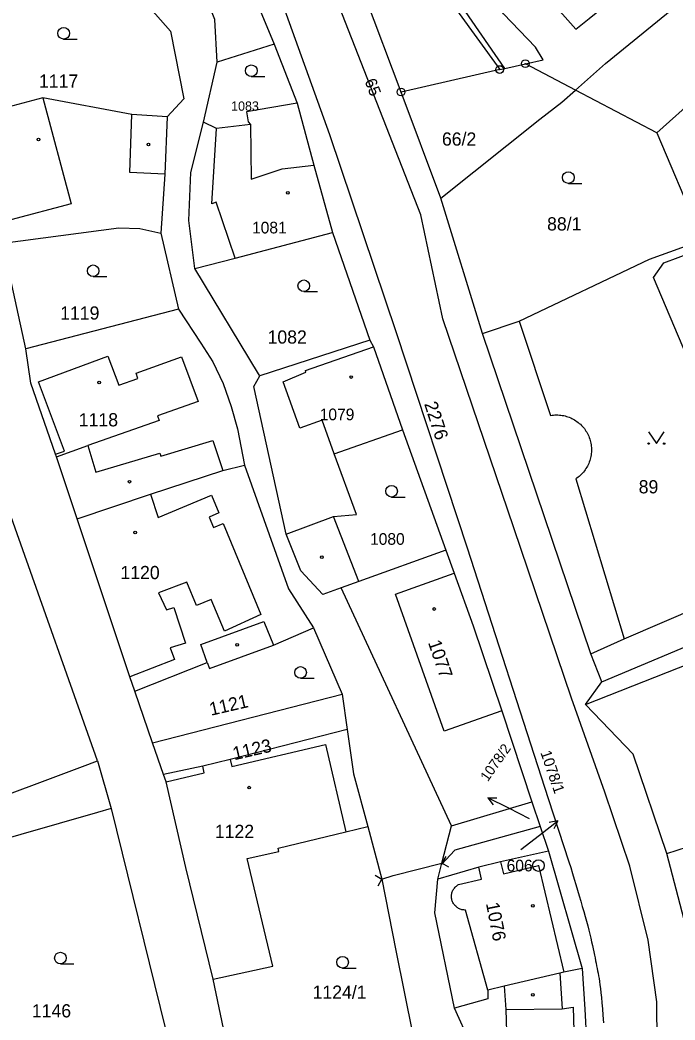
# Model space of a CAD drawing. Extents: x -504988 to -494607, y -1123820 to -1114018.
# Drawn here: x -497599.7 to -497515.3, y -1119616.5 to -1119487.8 of the extents above; entities that cross this region are included whole.
import ezdxf

# ---------------------------------------------------------------- set-up
doc = ezdxf.new("R2010")
doc.units = 0
for name, color, linetype in [('Hranice parcel', 7, 'Continuous'), ('Parcelní čísla', 7, 'Continuous'), ('Pop  PČ popisy', 7, 'Continuous'), ('Vnitřní kresba', 7, 'Continuous'), ('Značky bodu BP', 7, 'Continuous'), ('Značky budov', 7, 'Continuous'), ('Značky kultur', 7, 'Continuous')]:
    doc.layers.add(name, color=color, linetype=linetype)

msp = doc.modelspace()

# ---------------------------------------------------------------- linework, layer by layer
at = {"layer": 'Hranice parcel'}
for p, q in [((-497550.62, -1119497.04), (-497564.6, -1119459.85)), ((-497490.57, -1119478.17), (-497517.69, -1119502.28)), ((-497566.97, -1119490.89), (-497574.28, -1119493.19)), ((-497566.97, -1119490.89), (-497564, -1119498.46)), ((-497576.04, -1119500.9), (-497574.28, -1119493.19)), ((-497534.61, -1119493.4), (-497532.33, -1119492.88)), ((-497528.16, -1119496.79), (-497534.61, -1119493.4)), ((-497537.91, -1119494.15), (-497550.62, -1119497.04)), ((-497545.49, -1119510.68), (-497550.62, -1119497.04)), ((-497517.69, -1119502.28), (-497528.16, -1119496.79)), ((-497517.69, -1119502.28), (-497511.85, -1119516.09)), ((-497540.12, -1119528.12), (-497545.49, -1119510.68)), ((-497581.55, -1119515.22), (-497579.3, -1119524.99)), ((-497559.46, -1119515.14), (-497554.62, -1119528.96)), ((-497598.94, -1119530.08), (-497601.92, -1119516.49)), ((-497579.3, -1119524.99), (-497598.94, -1119530.08)), ((-497526.19, -1119569.35), (-497540.12, -1119528.12)), ((-497554.62, -1119528.96), (-497568.81, -1119533.55)), ((-497550.43, -1119540.5), (-497544.84, -1119556.02)), ((-497544.84, -1119556.02), (-497556.05, -1119560.02)), ((-497556.05, -1119560.02), (-497558.34, -1119560.86)), ((-497544.14, -1119591.46), (-497558.34, -1119560.86)), ((-497561.9, -1119565.98), (-497558.21, -1119574.54)), ((-497582.61, -1119580.78), (-497584.92, -1119574.14)), ((-497582.61, -1119580.78), (-497558.21, -1119574.54)), ((-497558.21, -1119574.54), (-497557.56, -1119579.09)), ((-497581.2, -1119584.87), (-497582.61, -1119580.78)), ((-497589.7, -1119583.12), (-497587.94, -1119589.26)), ((-497587.94, -1119589.26), (-497580.97, -1119617.66)), ((-497544.14, -1119591.46), (-497533.76, -1119588.39)), ((-497533.76, -1119588.39), (-497532.69, -1119591.55)), ((-497516.37, -1119595.02), (-497502.15, -1119590.42)), ((-497532.69, -1119591.55), (-497531.62, -1119594.74)), ((-497531.62, -1119594.74), (-497527.28, -1119609.82)), ((-497545.86, -1119598.35), (-497545.39, -1119596.46)), ((-497568.72, -1119639.92), (-497574.81, -1119611.22)), ((-497539.86, -1119623.39), (-497543.73, -1119614.93))]:
    msp.add_line(p, q, dxfattribs=at)
for points in [[(-497534.22, -1119818.76), (-497527.7, -1119797.51), (-497526.57, -1119794.64), (-497519.56, -1119770.79), (-497516.99, -1119756.52), (-497516.74, -1119750.54), (-497517.29, -1119646.04), (-497517.49, -1119635.34), (-497517.68, -1119614.14), (-497518.78, -1119606.17), (-497521.17, -1119596.67), (-497524.36, -1119587.14), (-497528.66, -1119575.06), (-497536.08, -1119553.14), (-497545.22, -1119526.23), (-497548.05, -1119512.85), (-497563.82, -1119472.59), (-497575.6, -1119448.97), (-497587.45, -1119432.22), (-497598.97, -1119413.96), (-497613.75, -1119397.19), (-497616.09, -1119394)], [(-497564.6, -1119459.85), (-497561.45, -1119460.61), (-497553.96, -1119472.01), (-497537.91, -1119494.15)], [(-497527.65, -1119473.75), (-497527.96, -1119473.32), (-497530.6, -1119475.22), (-497530.21, -1119475.77), (-497533.64, -1119478.61), (-497529.7, -1119483.5), (-497531.53, -1119485.04), (-497528.11, -1119488.96), (-497526.4, -1119487.58), (-497517.76, -1119480.61), (-497525.01, -1119471.64), (-497527.65, -1119473.75)], [(-497528.16, -1119496.79), (-497524.29, -1119493.36), (-497497.24, -1119471.33)], [(-497574.57, -1119473.11), (-497572.99, -1119476.08), (-497569.18, -1119485.53), (-497566.97, -1119490.89)], [(-497574.28, -1119493.19), (-497574.58, -1119487.69), (-497577.21, -1119481.15), (-497585.9, -1119477.5)], [(-497532.33, -1119492.88), (-497533.3, -1119491.28), (-497537.41, -1119486.97), (-497541.59, -1119481.12)], [(-497584.82, -1119484.08), (-497580.33, -1119489.19), (-497578.59, -1119497.9), (-497580.72, -1119500.24)], [(-497537.91, -1119494.15), (-497537.26, -1119494), (-497534.61, -1119493.4)], [(-497580.72, -1119500.24), (-497585.29, -1119499.95), (-497596.77, -1119497.81), (-497604.51, -1119499.84), (-497606.14, -1119500.31)], [(-497545.49, -1119510.68), (-497532.76, -1119500.52), (-497529.91, -1119498.34), (-497528.16, -1119496.79)], [(-497564, -1119498.46), (-497570.52, -1119499.59), (-497570.3, -1119500.87), (-497569.99, -1119501.23), (-497574.37, -1119501.72), (-497576.04, -1119500.9)], [(-497564, -1119498.46), (-497561.83, -1119506.45), (-497559.46, -1119515.14)], [(-497580.72, -1119500.24), (-497581.05, -1119507.61), (-497581.55, -1119515.22)], [(-497577.16, -1119519.77), (-497577.96, -1119513.56), (-497577.68, -1119507.4), (-497576.04, -1119500.9)], [(-497601.92, -1119516.49), (-497586.98, -1119514.54), (-497584.27, -1119514.6), (-497581.55, -1119515.22)], [(-497577.16, -1119519.77), (-497572, -1119518.42), (-497559.46, -1119515.14)], [(-497540.12, -1119528.12), (-497535.42, -1119526.51), (-497518.6, -1119518.54), (-497511.85, -1119516.09)], [(-497526.19, -1119569.35), (-497521.88, -1119567.43), (-497502.02, -1119558.89), (-497518.12, -1119520.9), (-497516.76, -1119519.01), (-497513.1, -1119517.64), (-497510.84, -1119518.49)], [(-497568.81, -1119533.55), (-497568.97, -1119533.3), (-497577.16, -1119519.77)], [(-497579.3, -1119524.99), (-497576.39, -1119529.38), (-497574.86, -1119531.77), (-497573.53, -1119534.54), (-497572.5, -1119537.5), (-497571.66, -1119540.38), (-497570.78, -1119545.06)], [(-497592.35, -1119551.95), (-497595.01, -1119543.98), (-497595.11, -1119543.66), (-497598.31, -1119534.49), (-497598.94, -1119530.08)], [(-497554.62, -1119528.96), (-497554.18, -1119529.85), (-497550.43, -1119540.5)], [(-497558.34, -1119560.86), (-497560.69, -1119561.72), (-497563.53, -1119558.64), (-497565.41, -1119553.93), (-497569.59, -1119534.93), (-497568.81, -1119533.55)], [(-497556.05, -1119560.02), (-497559.3, -1119551.68), (-497556.36, -1119551.42), (-497559.22, -1119543.62), (-497550.43, -1119540.5)], [(-497592.35, -1119551.95), (-497582.88, -1119548.81), (-497573.57, -1119545.73), (-497570.78, -1119545.06)], [(-497570.78, -1119545.06), (-497565.11, -1119560.98), (-497561.9, -1119565.98)], [(-497589.7, -1119583.12), (-497600.32, -1119553.16), (-497601.9, -1119548.67)], [(-497584.92, -1119574.14), (-497585.56, -1119572.3), (-497592.35, -1119551.95)], [(-497544.84, -1119556.02), (-497543.78, -1119558.95), (-497541.34, -1119565.75), (-497537.65, -1119576.69), (-497533.76, -1119588.39)], [(-497526.85, -1119575.85), (-497493.75, -1119562.82), (-497485.32, -1119584.23)], [(-497584.92, -1119574.14), (-497575.57, -1119570.46), (-497575.3, -1119571.21), (-497567.03, -1119568.21), (-497561.9, -1119565.98)], [(-497526.85, -1119575.85), (-497524.76, -1119572.94), (-497526.19, -1119569.35)], [(-497666.66, -1119627.42), (-497656.33, -1119621), (-497668.89, -1119601.73), (-497659.14, -1119594.84), (-497639.41, -1119585.55), (-497613.74, -1119573.84), (-497609.86, -1119582.34), (-497606.24, -1119589.29), (-497591.66, -1119583.83), (-497589.7, -1119583.12)], [(-497516.37, -1119595.02), (-497520.72, -1119582.25), (-497526.85, -1119575.85)], [(-497557.56, -1119579.09), (-497572.62, -1119582.92), (-497576.16, -1119583.8), (-497581.2, -1119584.87)], [(-497557.56, -1119579.09), (-497556.74, -1119584.78), (-497554.91, -1119591.56)], [(-497574.81, -1119611.22), (-497578.35, -1119596.82), (-497580.87, -1119585.82), (-497581.2, -1119584.87)], [(-497587.94, -1119589.26), (-497589.7, -1119589.75), (-497604.58, -1119593.99)], [(-497574.81, -1119611.22), (-497567.15, -1119609.52), (-497570.44, -1119595.66), (-497566.37, -1119594.79), (-497566.46, -1119594.35), (-497557.73, -1119592.24), (-497554.91, -1119591.56)], [(-497554.91, -1119591.56), (-497553.08, -1119598.34), (-497551.3, -1119607.52), (-497548.03, -1119623.68), (-497541.62, -1119637.56), (-497544.6, -1119637.82)], [(-497545.39, -1119596.46), (-497545.35, -1119596.3), (-497544.14, -1119591.46)], [(-497532.69, -1119591.55), (-497543.71, -1119594.6), (-497545.39, -1119596.46)], [(-497531.62, -1119594.74), (-497537.79, -1119596.12), (-497540.62, -1119596.79), (-497545.86, -1119598.35)], [(-497513.92, -1119610.63), (-497513.2, -1119607.18), (-497516.37, -1119595.02)], [(-497543.73, -1119614.93), (-497546.28, -1119602.67), (-497545.86, -1119598.35)], [(-497527.28, -1119609.82), (-497529.66, -1119610.31), (-497530.18, -1119610.44), (-497537.33, -1119612.12), (-497539.45, -1119612.62), (-497539.45, -1119613.75), (-497543.73, -1119614.93)], [(-497527.28, -1119609.82), (-497526.93, -1119615.06), (-497526.52, -1119623.29)]]:
    msp.add_lwpolyline(points, dxfattribs=at)
at = {"layer": 'Pop  PČ popisy'}
for p, q in [((-497536.75, -1119589.22), (-497539.42, -1119587.86)), ((-497539.42, -1119587.86), (-497538.3, -1119587.87)), ((-497539.42, -1119587.86), (-497538.76, -1119588.76)), ((-497534.07, -1119590.57), (-497536.75, -1119589.22)), ((-497532.8, -1119592.69), (-497530.43, -1119590.84)), ((-497530.43, -1119590.84), (-497531.53, -1119591.06)), ((-497530.43, -1119590.84), (-497530.92, -1119591.85)), ((-497535.18, -1119594.52), (-497532.8, -1119592.69))]:
    msp.add_line(p, q, dxfattribs=at)
at = {"layer": 'Vnitřní kresba'}
for p, q in [((-497537.26, -1119494), (-497555.12, -1119468.14)), ((-497570.31, -1119473.32), (-497559.84, -1119502.49)), ((-497596.77, -1119497.81), (-497593.1, -1119511.44)), ((-497585.56, -1119507.39), (-497585.29, -1119499.95)), ((-497574.99, -1119511.43), (-497574.37, -1119501.72)), ((-497569.99, -1119501.23), (-497569.9, -1119508.25)), ((-497559.84, -1119502.49), (-497551.24, -1119527.97)), ((-497565.92, -1119506.93), (-497561.83, -1119506.45)), ((-497581.05, -1119507.61), (-497585.56, -1119507.39)), ((-497569.9, -1119508.25), (-497565.92, -1119506.93)), ((-497593.1, -1119511.44), (-497600.86, -1119513.47)), ((-497574.42, -1119511.23), (-497574.99, -1119511.43)), ((-497572, -1119518.42), (-497574.42, -1119511.23)), ((-497535.42, -1119526.51), (-497531.36, -1119538.66)), ((-497551.24, -1119527.97), (-497542.12, -1119555.71)), ((-497562.94, -1119532.89), (-497554.18, -1119529.85)), ((-497597.3, -1119534.33), (-497588.36, -1119531.03)), ((-497588.36, -1119531.03), (-497586.97, -1119534.78)), ((-497584.75, -1119533.24), (-497578.89, -1119531.13)), ((-497578.89, -1119531.13), (-497576.74, -1119536.85)), ((-497586.97, -1119534.78), (-497584.5, -1119533.92)), ((-497584.5, -1119533.92), (-497584.75, -1119533.24)), ((-497565.82, -1119534.35), (-497562.86, -1119533.11)), ((-497562.86, -1119533.11), (-497562.94, -1119532.89)), ((-497593.98, -1119543.28), (-497597.3, -1119534.33)), ((-497563.64, -1119540.29), (-497565.82, -1119534.35)), ((-497576.74, -1119536.85), (-497582, -1119538.7)), ((-497582, -1119538.7), (-497581.78, -1119539.31)), ((-497581.78, -1119539.31), (-497590.94, -1119542.54)), ((-497560.77, -1119539.26), (-497563.64, -1119540.29)), ((-497559.22, -1119543.62), (-497560.77, -1119539.26)), ((-497595.01, -1119543.98), (-497590.94, -1119542.54)), ((-497590.94, -1119542.54), (-497589.94, -1119545.97)), ((-497581.56, -1119543.89), (-497574.87, -1119541.89)), ((-497574.87, -1119541.89), (-497573.57, -1119545.73)), ((-497595.11, -1119543.66), (-497593.98, -1119543.28)), ((-497589.94, -1119545.97), (-497581.67, -1119543.5)), ((-497581.67, -1119543.5), (-497581.56, -1119543.89)), ((-497528.11, -1119546.84), (-497521.88, -1119567.43)), ((-497582.88, -1119548.81), (-497581.89, -1119551.81)), ((-497581.89, -1119551.81), (-497575.03, -1119548.91)), ((-497575.03, -1119548.91), (-497574.08, -1119551.21)), ((-497574.08, -1119551.21), (-497575.35, -1119551.74)), ((-497575.35, -1119551.74), (-497574.79, -1119553.1)), ((-497565.41, -1119553.93), (-497559.3, -1119551.68)), ((-497574.79, -1119553.1), (-497573.51, -1119552.58)), ((-497573.51, -1119552.58), (-497568.67, -1119564.26)), ((-497542.12, -1119555.71), (-497531.67, -1119587.95)), ((-497551.35, -1119561.65), (-497543.78, -1119558.95)), ((-497524.76, -1119572.94), (-497491.72, -1119559.08)), ((-497578.21, -1119560.13), (-497581.84, -1119561.47)), ((-497576.95, -1119563.13), (-497578.21, -1119560.13)), ((-497581.84, -1119561.47), (-497580.83, -1119563.67)), ((-497545.08, -1119579.29), (-497551.35, -1119561.65)), ((-497580.83, -1119563.67), (-497579.88, -1119563.36)), ((-497579.88, -1119563.36), (-497578.36, -1119567.95)), ((-497575.06, -1119562.35), (-497576.95, -1119563.13)), ((-497573.37, -1119566.44), (-497575.06, -1119562.35)), ((-497568.67, -1119564.26), (-497573.37, -1119566.44)), ((-497576.39, -1119568.16), (-497568.29, -1119565.17)), ((-497568.29, -1119565.17), (-497567.03, -1119568.21)), ((-497578.36, -1119567.95), (-497580.37, -1119568.58)), ((-497580.37, -1119568.58), (-497579.8, -1119570.05)), ((-497575.57, -1119570.46), (-497576.39, -1119568.16)), ((-497579.8, -1119570.05), (-497585.56, -1119572.3)), ((-497537.65, -1119576.69), (-497545.08, -1119579.29)), ((-497572.4, -1119583.83), (-497560.34, -1119580.99)), ((-497560.34, -1119580.99), (-497557.73, -1119592.24)), ((-497575.96, -1119584.66), (-497576.16, -1119583.8)), ((-497572.62, -1119582.92), (-497572.4, -1119583.83)), ((-497580.87, -1119585.82), (-497575.96, -1119584.66)), ((-497531.67, -1119587.95), (-497528.99, -1119596.1)), ((-497544.85, -1119595.43), (-497545.35, -1119596.3)), ((-497551.63, -1119597.88), (-497545.35, -1119596.3)), ((-497544.48, -1119596.8), (-497545.35, -1119596.3)), ((-497540.26, -1119598.33), (-497540.62, -1119596.79)), ((-497537.79, -1119596.12), (-497537.43, -1119597.66)), ((-497537.43, -1119597.66), (-497532.92, -1119596.59)), ((-497532.92, -1119596.59), (-497529.66, -1119610.31)), ((-497553.95, -1119597.84), (-497553.08, -1119598.34)), ((-497553.08, -1119598.34), (-497551.63, -1119597.88)), ((-497553.58, -1119599.21), (-497553.08, -1119598.34)), ((-497543.2, -1119599.03), (-497540.26, -1119598.33)), ((-497539.45, -1119612.62), (-497542.3, -1119602.31)), ((-497530.18, -1119610.44), (-497529.85, -1119615.04)), ((-497537.33, -1119612.12), (-497537.13, -1119615.12)), ((-497529.85, -1119615.04), (-497528.45, -1119614.82)), ((-497528.45, -1119614.82), (-497528.21, -1119623.2)), ((-497537.13, -1119615.12), (-497529.85, -1119615.04)), ((-497537.13, -1119615.12), (-497536.87, -1119623.48))]:
    msp.add_line(p, q, dxfattribs=at)
for points in [[(-497531.36, -1119538.66), (-497531.17, -1119538.63), (-497530.99, -1119538.61), (-497530.8, -1119538.6), (-497530.61, -1119538.59), (-497530.42, -1119538.6), (-497530.23, -1119538.61), (-497530.04, -1119538.63), (-497529.86, -1119538.65), (-497529.67, -1119538.69), (-497529.49, -1119538.73), (-497529.3, -1119538.78), (-497529.12, -1119538.84), (-497528.95, -1119538.9), (-497528.77, -1119538.98), (-497528.6, -1119539.06), (-497528.43, -1119539.14), (-497528.27, -1119539.24), (-497528.11, -1119539.34), (-497527.96, -1119539.45), (-497527.8, -1119539.56), (-497527.66, -1119539.68), (-497527.52, -1119539.8), (-497527.38, -1119539.94), (-497527.25, -1119540.07), (-497527.13, -1119540.22), (-497527.01, -1119540.36), (-497526.9, -1119540.52), (-497526.8, -1119540.67), (-497526.7, -1119540.83), (-497526.61, -1119541), (-497526.52, -1119541.17), (-497526.45, -1119541.34), (-497526.38, -1119541.52), (-497526.31, -1119541.7), (-497526.26, -1119541.88), (-497526.21, -1119542.06), (-497526.17, -1119542.24), (-497526.14, -1119542.43), (-497526.12, -1119542.62), (-497526.1, -1119542.8), (-497526.09, -1119542.99), (-497526.09, -1119543.18), (-497526.1, -1119543.37), (-497526.12, -1119543.56), (-497526.14, -1119543.75), (-497526.17, -1119543.93), (-497526.21, -1119544.12), (-497526.26, -1119544.3), (-497526.31, -1119544.48), (-497526.38, -1119544.66), (-497526.45, -1119544.83), (-497526.52, -1119545.01), (-497526.61, -1119545.18), (-497526.7, -1119545.34), (-497526.8, -1119545.5), (-497526.9, -1119545.66), (-497527.01, -1119545.81), (-497527.13, -1119545.96), (-497527.25, -1119546.1), (-497527.38, -1119546.24), (-497527.52, -1119546.37), (-497527.66, -1119546.5), (-497527.8, -1119546.62), (-497527.96, -1119546.73), (-497528.11, -1119546.84)], [(-497528.99, -1119596.1), (-497528.77, -1119596.84), (-497528.54, -1119597.59), (-497528.32, -1119598.32), (-497528.1, -1119599.04), (-497527.88, -1119599.77), (-497527.67, -1119600.47), (-497527.47, -1119601.16), (-497527.27, -1119601.84), (-497527.08, -1119602.5), (-497526.91, -1119603.13), (-497526.74, -1119603.75), (-497526.58, -1119604.33), (-497526.44, -1119604.89), (-497526.3, -1119605.42), (-497526.18, -1119605.92), (-497526.07, -1119606.4), (-497525.97, -1119606.86), (-497525.88, -1119607.29), (-497525.79, -1119607.7), (-497525.71, -1119608.1), (-497525.63, -1119608.47), (-497525.56, -1119608.83), (-497525.49, -1119609.17), (-497525.43, -1119609.5), (-497525.37, -1119609.82), (-497525.3, -1119610.13), (-497525.24, -1119610.45), (-497525.18, -1119610.78), (-497525.12, -1119611.14), (-497525.07, -1119611.52), (-497525.01, -1119611.95), (-497524.94, -1119612.43), (-497524.88, -1119612.96), (-497524.82, -1119613.56), (-497524.76, -1119614.25), (-497524.69, -1119615.01), (-497524.62, -1119615.86), (-497524.55, -1119616.81)], [(-497542.3, -1119602.31), (-497542.42, -1119602.31), (-497542.54, -1119602.3), (-497542.65, -1119602.29), (-497542.77, -1119602.27), (-497542.88, -1119602.24), (-497542.99, -1119602.2), (-497543.1, -1119602.15), (-497543.2, -1119602.1), (-497543.31, -1119602.04), (-497543.4, -1119601.98), (-497543.49, -1119601.91), (-497543.58, -1119601.83), (-497543.67, -1119601.74), (-497543.74, -1119601.65), (-497543.81, -1119601.56), (-497543.87, -1119601.46), (-497543.93, -1119601.36), (-497543.98, -1119601.25), (-497544.02, -1119601.14), (-497544.06, -1119601.03), (-497544.09, -1119600.92), (-497544.1, -1119600.8), (-497544.12, -1119600.68), (-497544.12, -1119600.56), (-497544.12, -1119600.45), (-497544.1, -1119600.33), (-497544.08, -1119600.22), (-497544.06, -1119600.1), (-497544.02, -1119599.99), (-497543.98, -1119599.88), (-497543.93, -1119599.77), (-497543.87, -1119599.67), (-497543.81, -1119599.57), (-497543.74, -1119599.48), (-497543.66, -1119599.39), (-497543.58, -1119599.3), (-497543.49, -1119599.23), (-497543.4, -1119599.16), (-497543.3, -1119599.09), (-497543.2, -1119599.03)]]:
    msp.add_lwpolyline(points, dxfattribs=at)
at = {"layer": 'Značky bodu BP'}
for centre, radius in [((-497537.91, -1119494.15), 0.5), ((-497534.61, -1119493.4), 0.5), ((-497534.61, -1119493.4), 0.0303), ((-497537.91, -1119494.15), 0.0303), ((-497550.62, -1119497.04), 0.5), ((-497550.62, -1119497.04), 0.0303), ((-497532.92, -1119596.59), 0.75), ((-497532.92, -1119596.59), 0.03)]:
    msp.add_circle(centre, radius, dxfattribs=at)
at = {"layer": 'Značky budov'}
for centre in [(-497597.3, -1119503.15), (-497583.16, -1119503.79), (-497565.2, -1119510.02), (-497557.04, -1119533.72), (-497589.51, -1119534.41), (-497585.6, -1119547.19), (-497584.87, -1119553.72), (-497560.83, -1119556.9), (-497546.35, -1119563.57), (-497571.71, -1119568.17), (-497570.17, -1119586.56), (-497533.66, -1119601.76), (-497533.63, -1119613.21)]:
    msp.add_circle(centre, 0.175, dxfattribs=at)
at = {"layer": 'Značky kultur'}
for p, q in [((-497594.07, -1119490.23), (-497592.32, -1119490.23)), ((-497569.9, -1119495.05), (-497568.15, -1119495.05)), ((-497529.07, -1119508.8), (-497527.32, -1119508.8)), ((-497590.27, -1119520.8), (-497588.52, -1119520.8)), ((-497563.14, -1119522.73), (-497561.39, -1119522.73)), ((-497551.84, -1119549.16), (-497550.09, -1119549.16)), ((-497563.56, -1119572.49), (-497561.81, -1119572.49)), ((-497594.49, -1119609.24), (-497592.74, -1119609.24)), ((-497558.15, -1119609.78), (-497556.4, -1119609.78))]:
    msp.add_line(p, q, dxfattribs=at)
msp.add_lwpolyline([(-497518.73, -1119540.78), (-497517.73, -1119542.28), (-497516.73, -1119540.78)], dxfattribs=at)
for centre, radius in [((-497594.07, -1119489.48), 0.75), ((-497569.9, -1119494.3), 0.75), ((-497529.07, -1119508.05), 0.75), ((-497590.27, -1119520.05), 0.75), ((-497563.14, -1119521.98), 0.75), ((-497518.73, -1119542.28), 0.1), ((-497516.73, -1119542.28), 0.1), ((-497551.84, -1119548.41), 0.75), ((-497563.56, -1119571.74), 0.75), ((-497594.49, -1119608.49), 0.75), ((-497558.15, -1119609.03), 0.75)]:
    msp.add_circle(centre, radius, dxfattribs=at)

# ---------------------------------------------------------------- texts
at = {"layer": 'Parcelní čísla'}
for s, height, p in [('1117', 1.7, (-497597.25, -1119496.48)), ('1083', 1.2, (-497572.5, -1119499.45)), ('66/2', 1.7, (-497545.35, -1119503.94)), ('88/1', 1.7, (-497531.81, -1119514.86)), ('1081', 1.5, (-497569.81, -1119515.24)), ('1119', 1.7, (-497594.52, -1119526.33)), ('1082', 1.7, (-497567.81, -1119529.42)), ('1079', 1.5, (-497561.09, -1119539.28)), ('1118', 1.7, (-497592.12, -1119540.07)), ('89', 1.7, (-497520.01, -1119548.69)), ('1080', 1.5, (-497554.61, -1119555.31)), ('1120', 1.7, (-497586.76, -1119559.73)), ('1122', 1.7, (-497574.6, -1119593.04)), ('1124/1', 1.7, (-497562.01, -1119613.73)), ('1146', 1.7, (-497598.17, -1119616.13))]:
    msp.add_text(s, height=height, dxfattribs=at).set_placement(p)
for s, height, rotation, p in [('65', 1.5, 291, (-497555.33, -1119495.63)), ('2276', 1.7, 288, (-497547.66, -1119537.17)), ('1077', 1.7, 289, (-497547.17, -1119567.88)), ('1121', 1.7, 13, (-497575.1, -1119577.32)), ('1123', 1.7, 13, (-497572.09, -1119583.04)), ('1078/2', 1.3, 55, (-497539.45, -1119585.87)), ('1078/1', 1.4, 289, (-497532.69, -1119582.04)), ('1076', 1.7, 281, (-497539.69, -1119601.47))]:
    msp.add_text(s, height=height, rotation=rotation, dxfattribs=at).set_placement(p)
at = {"layer": 'Značky bodu BP'}
msp.add_text('606', height=1.5, dxfattribs=at).set_placement((-497537.02, -1119597.34))

doc.saveas('drawing.dxf')
